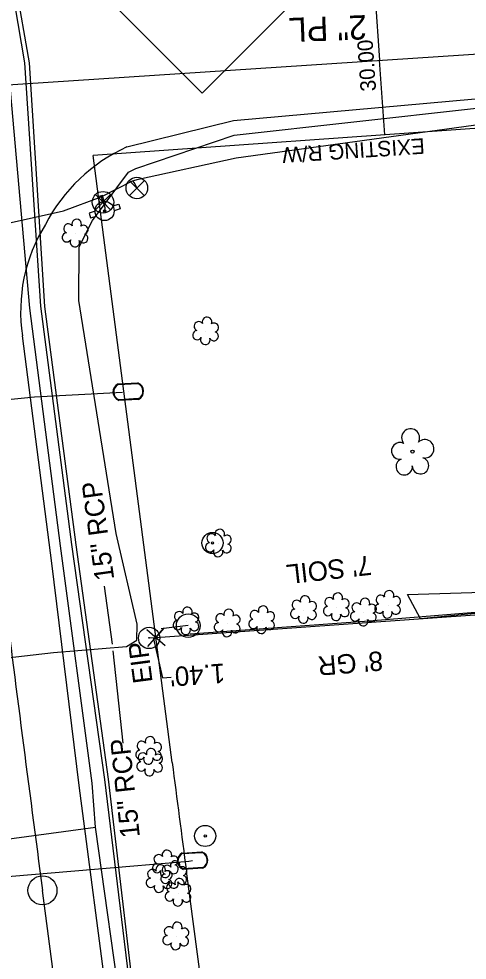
# Model space of a CAD drawing. Extents: x 2364404 to 2371833, y 798876 to 809754.
# Drawn here: x 2368642.4 to 2368735.1, y 805900.1 to 806094.4 of the extents above; entities that cross this region are included whole.
import ezdxf

# ---------------------------------------------------------------- set-up
doc = ezdxf.new("R2010")
doc.units = 0
for name, color, linetype in [('CTL Supplemental Horizontal and Vertical CELL', 7, 'Continuous'), ('Exist Horizontal Alignment Point', 7, 'Continuous'), ('Exist Other Culture Fence Line', 7, 'Continuous'), ('Exist Other Culture Located Object CELL', 7, 'Continuous'), ('Exist Property Corner CELL', 7, 'Continuous'), ('Exist Property Iron Pin CELL', 7, 'Continuous'), ('Exist Property Iron Pin Text', 7, 'Continuous'), ('Exist Property Line', 7, 'Continuous'), ('Exist Property Line Leader', 7, 'Continuous'), ('Exist Property Line Text', 7, 'Continuous'), ('Exist Right of Way Line', 7, 'Continuous'), ('Exist Right of Way Line Text', 7, 'Continuous'), ('Exist Right of Way Width CELL', 7, 'Continuous'), ('Exist Roads EOP', 7, 'Continuous'), ('Exist Roads Soil Text', 7, 'Continuous'), ('Exist Structure Minor Pipes RCP 15 Inch', 7, 'Continuous'), ('Exist Structure Minor Pipes RCP 15 Inch Text', 7, 'Continuous'), ('Exist Utilities Gas UG Line SUE LOS B', 7, 'Continuous'), ('Exist Utilities Gas UG Line SUE LOS B Text', 7, 'Continuous'), ('Exist Utilities Power Pole CELL', 7, 'Continuous'), ('Exist Utilities Telephone UG FO SUE LOS B', 7, 'Continuous'), ('Exist Utilities Telephone UG FO SUE LOS D', 7, 'Continuous'), ('Exist Utilities TV UG Cable SUE LOS B', 7, 'Continuous'), ('Exist Utilities Water Fire Hydrant CELL', 7, 'Continuous'), ('Exist Utilities Water Meter CELL', 7, 'Continuous'), ('Exist Utilities Water UG Line SUE LOS B', 7, 'Continuous'), ('Exist Utilities Water Valve CELL', 7, 'Continuous'), ('Exist Vegetation Hedge Row', 7, 'Continuous'), ('Exist Vegetation Shrub CELL', 7, 'Continuous'), ('Exist Vegetation Tree CELL', 7, 'Continuous'), ('Prop Horizontal Alignment', 7, 'Continuous')]:
    doc.layers.add(name, color=color, linetype=linetype)

msp = doc.modelspace()

# ---------------------------------------------------------------- linework, layer by layer
at = {"layer": 'CTL Supplemental Horizontal and Vertical CELL'}
msp.add_lwpolyline([(2368613.36, 806145.97), (2368680.19, 806212.8), (2368747.13, 806145.85), (2368680.3, 806079.03)], close=True, dxfattribs=at)
at = {"layer": 'Exist Horizontal Alignment Point'}
msp.add_circle((2368647.33, 805914.51), 3, dxfattribs=at)
at = {"layer": 'Exist Other Culture Fence Line'}
msp.add_lwpolyline([(2368810.7, 805977.17), (2368764.51, 805974.13), (2368714.83, 805970.1), (2368677.84, 805967.36)], dxfattribs=at)
at = {"layer": 'Exist Other Culture Located Object CELL'}
for centre, radius in [((2368682.46, 805986.21), 2.18), ((2368682.46, 805986.21), 0.24), ((2368680.95, 805925.74), 2.18), ((2368680.95, 805925.74), 0.24)]:
    msp.add_circle(centre, radius, dxfattribs=at)
at = {"layer": 'Exist Property Corner CELL'}
msp.add_line((2368670.77, 805966.72), (2368670.77, 805966.72), dxfattribs=at)
msp.add_lwpolyline([(2368669.13, 805964.83), (2368672.41, 805968.61), (2368670.77, 805966.72), (2368668.88, 805968.36), (2368672.65, 805965.08)], dxfattribs=at)
at = {"layer": 'Exist Property Iron Pin CELL'}
for radius in [2.2, 0.0707]:
    msp.add_circle((2368669.37, 805966.62), radius, dxfattribs=at)
at = {"layer": 'Exist Property Line'}
for p, q in [((2368670.77, 805966.72), (2368888.73, 805982.09)), ((2368669.37, 805966.62), (2368670.77, 805966.72))]:
    msp.add_line(p, q, dxfattribs=at)
at = {"layer": 'Exist Property Line Leader'}
msp.add_lwpolyline([(2368670.17, 805966.67), (2368672.13, 805958.37), (2368673.95, 805958.52)], dxfattribs=at)
at = {"layer": 'Exist Right of Way Line'}
for p, q in [((2368975.62, 806088.59), (2368657.83, 806066.19)), ((2368674.13, 805940.87), (2368657.83, 806066.19)), ((2368775.31, 805182), (2368677.07, 805918.45))]:
    msp.add_line(p, q, dxfattribs=at)
msp.add_arc((2378560.81, 807227.11), 9970, 187.41242, 187.542412, dxfattribs=at)
at = {"layer": 'Exist Right of Way Width CELL'}
for p in [(2368715.96, 806100.36), (2368718.07, 806070.44)]:
    msp.add_line(p, (2368716.99, 806085.84), dxfattribs=at)
at = {"layer": 'Exist Roads EOP'}
for points in [[(2368664.77, 806067.96), (2368686.79, 806073.44), (2368736.74, 806077.91), (2368764.53, 806079.8), (2368772.79, 806079.49), (2368790.65, 806080.73), (2368797.52, 806081.72), (2368846.11, 806085.28), (2368894.8, 806088.45)], [(2368661.06, 805889.37), (2368654.93, 805936.14), (2368649.26, 805982.05), (2368643.23, 806028.96)]]:
    msp.add_lwpolyline(points, dxfattribs=at)
for centre, radius, start, end in [((2368679.59, 806035.56), 35.63, 114.5807, 152.5832), ((2368676.31, 806034.14), 33.49, 147.8461, 188.9083)]:
    msp.add_arc(centre, radius, start, end, dxfattribs=at)
at = {"layer": 'Exist Structure Minor Pipes RCP 15 Inch'}
for p, q in [((2368661.77, 805965.31), (2368660.12, 805977.31)), ((2368663.98, 805944.86), (2368661.93, 805963.92))]:
    msp.add_line(p, q, dxfattribs=at)
at = {"layer": 'Exist Utilities Gas UG Line SUE LOS B'}
for points in [[(2368676.69, 805789.14), (2368669.79, 805838.73), (2368663.97, 805886.99), (2368658.29, 805927.58), (2368657.58, 805936.61), (2368651.06, 805985.63), (2368644.69, 806034.65), (2368640.22, 806085.11), (2368636.09, 806115.17), (2368636, 806117.61)], [(2368541.15, 805924.48), (2368544.04, 805917.02), (2368557.63, 805918.02), (2368599.18, 805921.17), (2368634.79, 805924.4), (2368658.29, 805927.58)]]:
    msp.add_lwpolyline(points, dxfattribs=at)
at = {"layer": 'Exist Utilities Power Pole CELL'}
for q in [(2368671.86, 805968.47), (2368677.44, 805969.15)]:
    msp.add_line((2368677.44, 805969.15), q, dxfattribs=at)
msp.add_circle((2368677.44, 805969.15), 2.45, dxfattribs=at)
at = {"layer": 'Exist Utilities Telephone UG FO SUE LOS B'}
msp.add_lwpolyline([(2368679.23, 805789.16), (2368672.39, 805838.94), (2368666.32, 805886.94), (2368660.23, 805937.36), (2368653.43, 805985.89), (2368647.01, 806035.09), (2368643.66, 806085.34), (2368638.18, 806117.45), (2368626.73, 806183.23), (2368619.54, 806232.74), (2368612.29, 806288.8), (2368607.86, 806333.45), (2368599.32, 806397.89), (2368588.91, 806479.4), (2368582.51, 806528.6), (2368569.12, 806627.2), (2368562.57, 806675.96), (2368557.66, 806726.62)], dxfattribs=at)
at = {"layer": 'Exist Utilities Telephone UG FO SUE LOS D'}
msp.add_lwpolyline([(2368680.57, 805789.22), (2368673.06, 805838.98), (2368666.93, 805887.02), (2368660.99, 805937.49), (2368654.28, 805985.84), (2368647.84, 806035.01), (2368644.64, 806085.33), (2368638.99, 806117.57), (2368627.83, 806183.12), (2368620.23, 806232.81), (2368613.32, 806288.83), (2368608.65, 806333.46), (2368600.69, 806397.92), (2368590.34, 806479.53), (2368570.42, 806627.22), (2368563.79, 806676.05)], dxfattribs=at)
at = {"layer": 'Exist Utilities TV UG Cable SUE LOS B'}
msp.add_lwpolyline([(2368611.72, 805961.71), (2368613.92, 805961.61), (2368629.16, 805961.3), (2368649.62, 805963.59), (2368664.7, 805964.81), (2368666.8, 805966.18), (2368666.9, 805969.42), (2368662.58, 805988.19), (2368654.83, 806036.26), (2368654.92, 806047.37), (2368657.68, 806052.75), (2368665.13, 806062.76), (2368666.64, 806063.51), (2368686.91, 806070.41), (2368736.4, 806075.91), (2368800.93, 806080.34), (2368846.13, 806083.53), (2368894.58, 806086.71)], dxfattribs=at)
at = {"layer": 'Exist Utilities Water Fire Hydrant CELL'}
msp.add_line((2368660.17, 806054.73), (2368660.17, 806054.73), dxfattribs=at)
for points in [[(2368660.11, 806056.71), (2368659.74, 806057.95), (2368658.76, 806057.65), (2368659.13, 806056.42)], [(2368661.85, 806055.77), (2368663.09, 806056.14), (2368663.38, 806055.16), (2368662.12, 806054.78)], [(2368658.19, 806054.68), (2368656.95, 806054.31), (2368657.25, 806053.33), (2368658.5, 806053.7)]]:
    msp.add_lwpolyline(points, dxfattribs=at)
for radius in [1.98, 0.243]:
    msp.add_circle((2368660.17, 806054.73), radius, dxfattribs=at)
at = {"layer": 'Exist Utilities Water Meter CELL'}
for p, q in [((2368665.07, 806017.45), (2368665.07, 806017.45)), ((2368678.34, 805920.65), (2368678.34, 805920.65))]:
    msp.add_line(p, q, dxfattribs=at)
for points in [[(2368662.94, 806019.04), (2368667.01, 806019.26)], [(2368662.95, 806018.9), (2368667.02, 806019.12)], [(2368667.18, 806016), (2368663.09, 806015.78)], [(2368667.19, 806015.86), (2368663.1, 806015.65)], [(2368676.21, 805922.22), (2368680.27, 805922.47)], [(2368676.22, 805922.09), (2368680.28, 805922.33)], [(2368680.47, 805919.21), (2368676.38, 805918.97)], [(2368680.48, 805919.07), (2368676.38, 805918.83)]]:
    msp.add_lwpolyline(points, dxfattribs=at)
for centre, radius, start, end in [((2368663.76, 806017.38), 1.86, 116.2023, 249.0037), ((2368663.77, 806017.38), 1.73, 118.3252, 246.8066), ((2368666.36, 806017.52), 1.86, 296.6726, 69.3327), ((2368666.37, 806017.52), 1.73, 298.1515, 67.8971), ((2368677.04, 805920.57), 1.86, 116.5984, 249.3997), ((2368677.05, 805920.57), 1.73, 118.7213, 247.2027), ((2368679.63, 805920.73), 1.86, 297.0687, 69.7287), ((2368679.64, 805920.73), 1.73, 298.5475, 68.2932)]:
    msp.add_arc(centre, radius, start, end, dxfattribs=at)
at = {"layer": 'Exist Utilities Water UG Line SUE LOS B'}
for points in [[(2368597.25, 806042.82), (2368597.5, 806042.82), (2368608.56, 806044.55), (2368620.68, 806047.89), (2368651.71, 806054.76), (2368659.43, 806057.68), (2368665.93, 806060.97), (2368667.2, 806061.33), (2368687.34, 806065.72), (2368736.41, 806072.45), (2368801.08, 806074.97), (2368846.62, 806079.16), (2368895.02, 806082.16)], [(2368665.93, 806060.97), (2368666.42, 806060.37), (2368666.83, 806059.48)], [(2368659.43, 806057.68), (2368659.7, 806056.95), (2368659.84, 806056.54), (2368660.21, 806055.44), (2368660.17, 806054.73)], [(2368600.77, 806011.88), (2368645.71, 806016.37), (2368663.89, 806017.37)], [(2368613.11, 805914.24), (2368636.02, 805917), (2368658.09, 805918.88), (2368677.56, 805920.55), (2368678.34, 805920.65)]]:
    msp.add_lwpolyline(points, dxfattribs=at)
at = {"layer": 'Exist Utilities Water Valve CELL'}
for points in [[(2368668.4, 806061.05), (2368665.25, 806057.9), (2368666.83, 806059.48), (2368668.4, 806057.9), (2368665.25, 806061.05)], [(2368661.42, 806058.11), (2368658.27, 806054.96), (2368659.84, 806056.54), (2368661.42, 806054.96), (2368658.27, 806058.11)]]:
    msp.add_lwpolyline(points, dxfattribs=at)
for centre in [(2368666.83, 806059.48), (2368659.84, 806056.54)]:
    msp.add_circle(centre, 2.23, dxfattribs=at)
at = {"layer": 'Exist Vegetation Hedge Row'}
msp.add_lwpolyline([(2368725.43, 805970.57), (2368722.77, 805975.55), (2368747.1, 805976.31), (2368760.43, 805978.31), (2368765.18, 805977.26), (2368765.28, 805975.81), (2368764.39, 805974.75), (2368759.69, 805973.91), (2368725.43, 805970.57)], dxfattribs=at)
at = {"layer": 'Exist Vegetation Shrub CELL'}
for p, q in [((2368654.16, 806050), (2368654.16, 806050)), ((2368681.11, 806029.81), (2368681.11, 806029.81)), ((2368683.75, 805986.03), (2368683.75, 805986.03)), ((2368701.34, 805972.3), (2368701.34, 805972.3)), ((2368708.12, 805972.86), (2368708.12, 805972.86)), ((2368713.72, 805971.76), (2368713.72, 805971.76)), ((2368718.72, 805973.36), (2368718.72, 805973.36)), ((2368677.06, 805969.96), (2368677.06, 805969.96)), ((2368692.69, 805970.2), (2368692.69, 805970.2)), ((2368685.57, 805969.52), (2368685.57, 805969.52)), ((2368669.34, 805943.22), (2368669.34, 805943.22)), ((2368669.55, 805940.79), (2368669.55, 805940.79)), ((2368672.81, 805919.8), (2368672.81, 805919.8)), ((2368674.54, 805917.59), (2368674.54, 805917.59)), ((2368671.51, 805916.76), (2368671.51, 805916.76)), ((2368675.42, 805913.95), (2368675.42, 805913.95)), ((2368674.95, 805904.92), (2368674.95, 805904.92))]:
    msp.add_line(p, q, dxfattribs=at)
for centre, radius, start, end in [((2368652.68, 806051.13), 0.968, 35.8908, 245.4216), ((2368654.39, 806052.04), 0.99, 334.8391, 200.4717), ((2368655.83, 806050.87), 0.929, 284.4567, 126.0861), ((2368652.36, 806049.3), 0.955, 95.1099, 327.9534), ((2368655.8, 806049.08), 0.937, 204.9913, 73.4601), ((2368654.03, 806048.32), 0.984, 151.2797, 21.387), ((2368679.62, 806030.94), 0.968, 35.8908, 245.4216), ((2368681.34, 806031.85), 0.99, 334.8391, 200.4717), ((2368679.31, 806029.11), 0.955, 95.1099, 327.9534), ((2368682.78, 806030.68), 0.929, 284.4567, 126.0861), ((2368680.98, 806028.13), 0.984, 151.2797, 21.387), ((2368682.74, 806028.88), 0.937, 204.9913, 73.4601), ((2368682.27, 805987.15), 0.968, 35.8908, 245.4216), ((2368683.98, 805988.07), 0.99, 334.8391, 200.4717), ((2368685.43, 805986.9), 0.929, 284.4567, 126.0861), ((2368681.95, 805985.32), 0.955, 95.1099, 327.9534), ((2368685.39, 805985.1), 0.937, 204.9913, 73.4601), ((2368683.62, 805984.34), 0.984, 151.2797, 21.387), ((2368708.35, 805974.9), 0.99, 334.8391, 200.4717), ((2368718.94, 805975.41), 0.99, 334.8391, 200.4717), ((2368699.86, 805973.43), 0.968, 35.8908, 245.4216), ((2368701.57, 805974.34), 0.99, 334.8391, 200.4717), ((2368703.02, 805973.17), 0.929, 284.4567, 126.0861), ((2368706.63, 805973.99), 0.968, 35.8908, 245.4216), ((2368709.79, 805973.73), 0.929, 284.4567, 126.0861), ((2368712.24, 805972.89), 0.968, 35.8908, 245.4216), ((2368713.95, 805973.8), 0.99, 334.8391, 200.4717), ((2368715.39, 805972.63), 0.929, 284.4567, 126.0861), ((2368716.92, 805972.66), 0.955, 95.1099, 327.9534), ((2368717.23, 805974.49), 0.968, 35.8908, 245.4216), ((2368720.39, 805974.23), 0.929, 284.4567, 126.0861), ((2368675.58, 805971.08), 0.968, 35.8908, 245.4216), ((2368677.29, 805972), 0.99, 334.8391, 200.4717), ((2368678.74, 805970.82), 0.929, 284.4567, 126.0861), ((2368684.09, 805970.65), 0.968, 35.8908, 245.4216), ((2368685.8, 805971.56), 0.99, 334.8391, 200.4717), ((2368691.21, 805971.32), 0.968, 35.8908, 245.4216), ((2368692.92, 805972.24), 0.99, 334.8391, 200.4717), ((2368694.36, 805971.07), 0.929, 284.4567, 126.0861), ((2368699.54, 805971.59), 0.955, 95.1099, 327.9534), ((2368702.98, 805971.37), 0.937, 204.9913, 73.4601), ((2368706.32, 805972.16), 0.955, 95.1099, 327.9534), ((2368707.99, 805971.18), 0.984, 151.2797, 21.387), ((2368709.75, 805971.93), 0.937, 204.9913, 73.4601), ((2368711.92, 805971.06), 0.955, 95.1099, 327.9534), ((2368715.36, 805970.83), 0.937, 204.9913, 73.4601), ((2368718.59, 805971.68), 0.984, 151.2797, 21.387), ((2368720.35, 805972.44), 0.937, 204.9913, 73.4601), ((2368675.26, 805969.25), 0.955, 95.1099, 327.9534), ((2368678.7, 805969.03), 0.937, 204.9913, 73.4601), ((2368683.77, 805968.82), 0.955, 95.1099, 327.9534), ((2368687.24, 805970.39), 0.929, 284.4567, 126.0861), ((2368690.89, 805969.49), 0.955, 95.1099, 327.9534), ((2368694.32, 805969.27), 0.937, 204.9913, 73.4601), ((2368701.22, 805970.62), 0.984, 151.2797, 21.387), ((2368713.59, 805970.08), 0.984, 151.2797, 21.387), ((2368676.93, 805968.27), 0.984, 151.2797, 21.387), ((2368685.44, 805967.84), 0.984, 151.2797, 21.387), ((2368687.21, 805968.59), 0.937, 204.9913, 73.4601), ((2368692.56, 805968.51), 0.984, 151.2797, 21.387), ((2368667.85, 805944.34), 0.968, 35.8908, 245.4216), ((2368669.56, 805945.26), 0.99, 334.8391, 200.4717), ((2368671.01, 805944.09), 0.929, 284.4567, 126.0861), ((2368667.54, 805942.51), 0.955, 95.1099, 327.9534), ((2368668.07, 805941.92), 0.968, 35.8908, 245.4216), ((2368669.78, 805942.83), 0.99, 334.8391, 200.4717), ((2368670.97, 805942.29), 0.937, 204.9913, 73.4601), ((2368671.22, 805941.66), 0.929, 284.4567, 126.0861), ((2368667.75, 805940.09), 0.955, 95.1099, 327.9534), ((2368669.21, 805941.53), 0.984, 151.2797, 21.387), ((2368671.19, 805939.86), 0.937, 204.9913, 73.4601), ((2368669.42, 805939.11), 0.984, 151.2797, 21.387), ((2368671.33, 805920.93), 0.968, 35.8908, 245.4216), ((2368673.04, 805921.84), 0.99, 334.8391, 200.4717), ((2368674.48, 805920.67), 0.929, 284.4567, 126.0861), ((2368671.01, 805919.1), 0.955, 95.1099, 327.9534), ((2368671.74, 805918.8), 0.99, 334.8391, 200.4717), ((2368673.05, 805918.72), 0.968, 35.8908, 245.4216), ((2368674.45, 805918.88), 0.937, 204.9913, 73.4601), ((2368674.76, 805919.63), 0.99, 334.8391, 200.4717), ((2368676.21, 805918.46), 0.929, 284.4567, 126.0861), ((2368670.03, 805917.88), 0.968, 35.8908, 245.4216), ((2368672.68, 805918.12), 0.984, 151.2797, 21.387), ((2368672.73, 805916.89), 0.955, 95.1099, 327.9534), ((2368673.18, 805917.63), 0.929, 284.4567, 126.0861), ((2368676.17, 805916.66), 0.937, 204.9913, 73.4601), ((2368669.71, 805916.05), 0.955, 95.1099, 327.9534), ((2368671.38, 805915.07), 0.984, 151.2797, 21.387), ((2368673.15, 805915.83), 0.937, 204.9913, 73.4601), ((2368673.94, 805915.07), 0.968, 35.8908, 245.4216), ((2368674.41, 805915.91), 0.984, 151.2797, 21.387), ((2368675.65, 805915.99), 0.99, 334.8391, 200.4717), ((2368677.09, 805914.81), 0.929, 284.4567, 126.0861), ((2368673.62, 805913.24), 0.955, 95.1099, 327.9534), ((2368677.06, 805913.02), 0.937, 204.9913, 73.4601), ((2368675.29, 805912.26), 0.984, 151.2797, 21.387), ((2368675.18, 805906.96), 0.99, 334.8391, 200.4717), ((2368673.47, 805906.04), 0.968, 35.8908, 245.4216), ((2368676.63, 805905.78), 0.929, 284.4567, 126.0861), ((2368673.15, 805904.21), 0.955, 95.1099, 327.9534), ((2368674.83, 805903.23), 0.984, 151.2797, 21.387), ((2368676.59, 805903.99), 0.937, 204.9913, 73.4601)]:
    msp.add_arc(centre, radius, start, end, dxfattribs=at)
at = {"layer": 'Exist Vegetation Tree CELL'}
msp.add_line((2368723.77, 806005.06), (2368723.77, 806005.06), dxfattribs=at)
msp.add_circle((2368723.77, 806005.06), 0.326, dxfattribs=at)
for centre, radius, start, end in [((2368723.38, 806007.93), 1.86, 330.1651, 219.7134), ((2368721.16, 806005.21), 1.73, 62.6636, 279.3457), ((2368726.32, 806005.65), 1.9, 257.1011, 134.1999), ((2368722.06, 806001.94), 1.69, 111.5671, 6.231), ((2368725.44, 806002.16), 1.7, 181.2822, 74.56)]:
    msp.add_arc(centre, radius, start, end, dxfattribs=at)
at = {"layer": 'Prop Horizontal Alignment'}
for p, q in [((2368625.87, 806079.87), (2368847.64, 806094.4)), ((2368753.14, 805115.37), (2368647.33, 805914.51))]:
    msp.add_line(p, q, dxfattribs=at)
msp.add_arc((2378560.81, 807227.11), 10000, 187.172674, 187.5424, dxfattribs=at)

# ---------------------------------------------------------------- texts
at = {"layer": 'Exist Property Iron Pin Text'}
msp.add_text('EIP', height=4, rotation=97.4798, dxfattribs=at).set_placement((2368670.1, 805957.5))
at = {"layer": 'Exist Property Line Text'}
msp.add_text("1.40'", height=4, rotation=184.0321, dxfattribs=at).set_placement((2368684.93, 805961.36))
at = {"layer": 'Exist Right of Way Line Text'}
msp.add_text('EXISTING R/W', height=3.2, rotation=183.7494, dxfattribs=at).set_placement((2368726.19, 806069.77))
at = {"layer": 'Exist Right of Way Width CELL'}
msp.add_text("30.00'", height=3.2, rotation=94.0321, dxfattribs=at).set_placement((2368716.27, 806079.53))
at = {"layer": 'Exist Roads Soil Text'}
for s, rotation, p in [("7' SOIL", 186.4257, (2368715.05, 805983.64)), ("8' GR", 184.7547, (2368717.51, 805963.9))]:
    msp.add_text(s, height=4, rotation=rotation, dxfattribs=at).set_placement(p)
at = {"layer": 'Exist Structure Minor Pipes RCP 15 Inch Text'}
for rotation, p in [(97.8776, (2368662.18, 805978.74)), (96.1195, (2368667.47, 805925.56))]:
    msp.add_text('15" RCP', height=4, rotation=rotation, dxfattribs=at).set_placement(p)
at = {"layer": 'Exist Utilities Gas UG Line SUE LOS B Text'}
msp.add_text('2" PL', height=5, rotation=182.2085, dxfattribs=at).set_placement((2368714.23, 806095.19))

doc.saveas('drawing.dxf')
